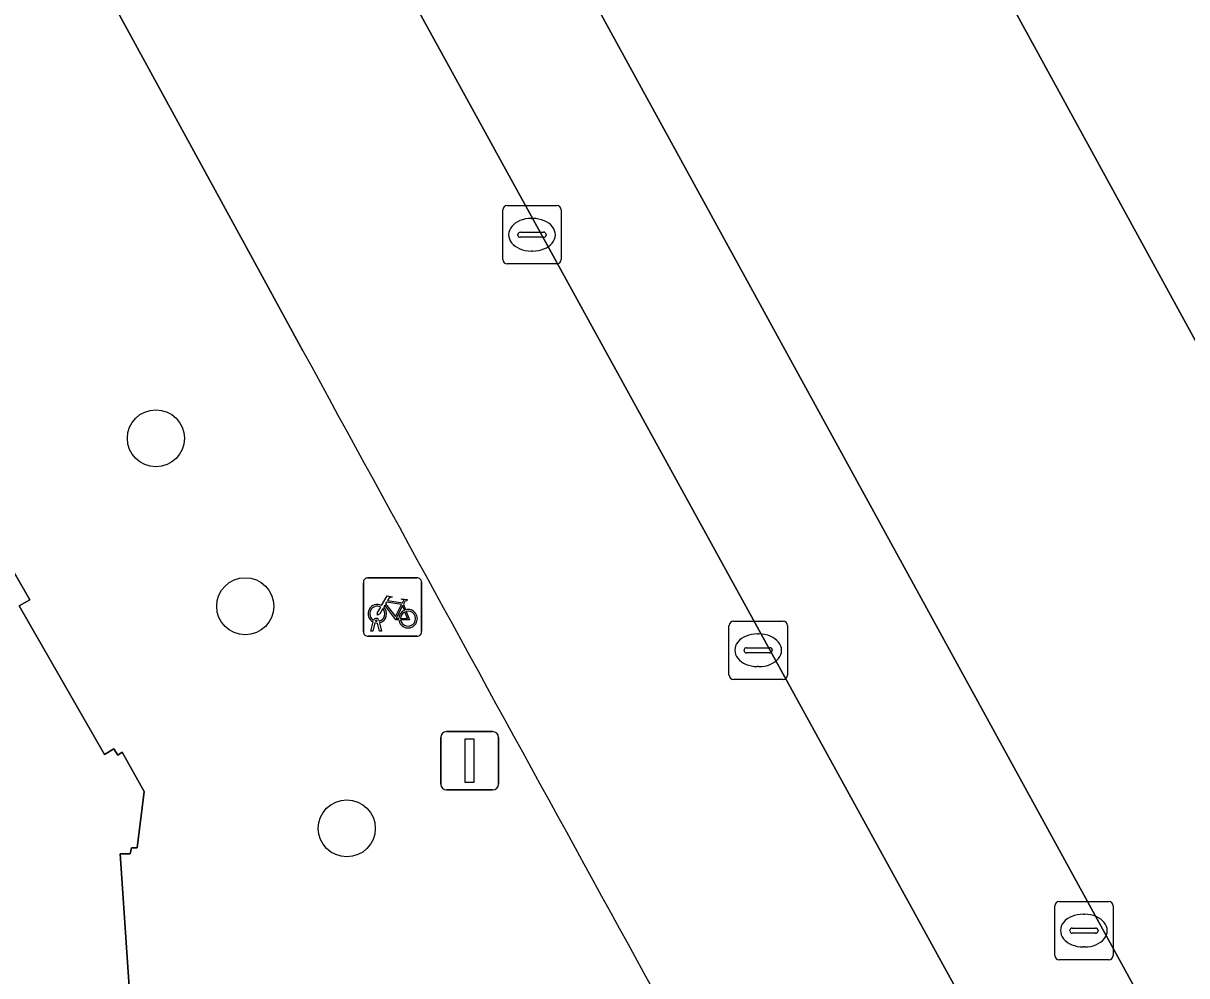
# Model space of a CAD drawing. Extents: x 161087 to 161926, y 382572 to 383873.
# Drawn here: x 161515.12 to 161535.07, y 383363.49 to 383379.81 of the extents above; entities that cross this region are included whole.
import ezdxf

# ---------------------------------------------------------------- set-up
doc = ezdxf.new("R2010")
doc.units = 0
for name, color, linetype in [('IMGEO_Berm_open', 7, 'Continuous'), ('IMGEO_Boom', 7, 'Continuous'), ('IMGEO_Fietsenrek', 7, 'Continuous'), ('IMGEO_Fietspad_gesloten', 7, 'Continuous'), ('IMGEO_Kolk', 7, 'Continuous'), ('IMGEO_Lichtmast', 7, 'Continuous'), ('IMGEO_Pand', 7, 'Continuous'), ('IMGEO_Rijbaan_lokaal_open', 7, 'Continuous'), ('IMGEO_Rioolput', 7, 'Continuous'), ('IMGEO_Voetpad_open', 7, 'Continuous')]:
    doc.layers.add(name, color=color, linetype=linetype)

msp = doc.modelspace()

# ---------------------------------------------------------------- linework, layer by layer
at = {"layer": 'IMGEO_Berm_open'}
msp.add_lwpolyline([(161520.813, 383387.643), (161520.8, 383387.668), (161520.576, 383387.544), (161520.689, 383387.341), (161518.533, 383386.141), (161518.57, 383386.074), (161533.815, 383358.36), (161535.959, 383359.502), (161536.062, 383359.308), (161536.289, 383359.434)], close=True, dxfattribs=at)
at = {"layer": 'IMGEO_Boom'}
for centre in [(161517.393, 383372.698), (161518.925, 383369.819), (161520.666, 383366.013)]:
    msp.add_circle(centre, 0.489, dxfattribs=at)
at = {"layer": 'IMGEO_Fietsenrek'}
for p, q in [((161521.025, 383370.306), (161521.866, 383370.306)), ((161521.866, 383370.306), (161521.025, 383370.306)), ((161520.95, 383369.381), (161520.95, 383370.222)), ((161520.95, 383370.222), (161520.95, 383369.381)), ((161521.95, 383370.231), (161521.95, 383369.39)), ((161521.95, 383369.39), (161521.95, 383370.231)), ((161521.637, 383369.855), (161521.673, 383369.76)), ((161521.077, 383369.39), (161521.116, 383369.55)), ((161521.146, 383369.538), (161521.111, 383369.39)), ((161521.188, 383369.562), (161521.187, 383369.566)), ((161521.229, 383369.39), (161521.195, 383369.532)), ((161521.219, 383369.573), (161521.22, 383369.566)), ((161521.227, 383369.536), (161521.262, 383369.39)), ((161521.875, 383369.306), (161521.034, 383369.306)), ((161521.034, 383369.306), (161521.875, 383369.306)), ((161521.111, 383369.39), (161521.077, 383369.39)), ((161521.262, 383369.39), (161521.229, 383369.39))]:
    msp.add_line(p, q, dxfattribs=at)
for points in [[(161521.263, 383369.832), (161521.358, 383369.996), (161521.444, 383369.982), (161521.446, 383369.973), (161521.39, 383369.962), (161521.363, 383369.917), (161521.619, 383369.876)], [(161521.606, 383369.851), (161521.349, 383369.892), (161521.332, 383369.863), (161521.499, 383369.643), (161521.606, 383369.851)], [(161521.619, 383369.876), (161521.644, 383369.925), (161521.638, 383369.929), (161521.615, 383369.933), (161521.603, 383369.94), (161521.602, 383369.943), (161521.604, 383369.948), (161521.699, 383369.933), (161521.701, 383369.923), (161521.691, 383369.91), (161521.679, 383369.904), (161521.665, 383369.91), (161521.637, 383369.855)], [(161521.284, 383369.78), (161521.232, 383369.69), (161521.192, 383369.665), (161521.193, 383369.712), (161521.248, 383369.806)], [(161521.559, 383369.588), (161521.509, 383369.588), (161521.318, 383369.839), (161521.299, 383369.807)], [(161521.654, 383369.753), (161521.624, 383369.83), (161521.515, 383369.612), (161521.558, 383369.612)], [(161521.588, 383369.612), (161521.708, 383369.611), (161521.664, 383369.725)], [(161521.684, 383369.732), (161521.739, 383369.587), (161521.589, 383369.587)]]:
    msp.add_lwpolyline(points, dxfattribs=at)
for centre, radius, start, end in [((161521.028, 383370.228), 0.0779, 92.4484, 184.2845), ((161521.028, 383370.228), 0.0779, 92.4484, 184.2845), ((161521.872, 383370.228), 0.0779, 2.4484, 94.2845), ((161521.872, 383370.228), 0.0779, 2.4484, 94.2845), ((161521.19, 383369.691), 0.159, 62.6766, 242.1369), ((161521.19, 383369.691), 0.129, 63.3192, 238.903), ((161521.19, 383369.691), 0.129, 283.6043, 43.4302), ((161521.19, 383369.691), 0.159, 283.5766, 46.6042), ((161521.717, 383369.607), 0.159, 113.3408, 178.3217), ((161521.717, 383369.607), 0.159, 187.0065, 105.7708), ((161521.717, 383369.607), 0.129, 113.923, 177.9556), ((161521.717, 383369.607), 0.129, 188.6715, 104.5883), ((161521.17, 383369.562), 0.0499, 12.8025, 158.6934), ((161521.19, 383369.691), 0.159, 253.9967, 271.7867), ((161521.17, 383369.562), 0.0174, 12.8025, 163.4502), ((161521.19, 383369.691), 0.129, 253.415, 269.0204), ((161521.028, 383369.384), 0.0779, 182.4484, 274.2845), ((161521.028, 383369.384), 0.0779, 182.4484, 274.2845), ((161521.872, 383369.384), 0.0779, 272.4484, 4.2845), ((161521.872, 383369.384), 0.0779, 272.4484, 4.2845)]:
    msp.add_arc(centre, radius, start, end, dxfattribs=at)
at = {"layer": 'IMGEO_Fietspad_gesloten'}
for points in [[(161560.95, 383310.401), (161555.169, 383320.567), (161545.784, 383337.077), (161533.815, 383358.36), (161518.57, 383386.074), (161518.533, 383386.141), (161508.341, 383404.795), (161503.535, 383413.591), (161503.524, 383413.612), (161497.855, 383423.967), (161487.632, 383442.713)], [(161483.376, 383441.137), (161487.783, 383433.046), (161493.934, 383421.754), (161514.754, 383383.636), (161519.252, 383375.416), (161519.914, 383374.197)]]:
    msp.add_lwpolyline(points, dxfattribs=at)
msp.add_arc((164581.144, 385045.941), 3487.959, 208.639044, 208.968526, dxfattribs=at)
at = {"layer": 'IMGEO_Kolk'}
for p, q in [((161523.416, 383376.686), (161524.268, 383376.686)), ((161523.341, 383375.76), (161523.341, 383376.612)), ((161523.829, 383376.466), (161523.854, 383376.466)), ((161524.342, 383376.612), (161524.342, 383375.76)), ((161523.6, 383376.18), (161523.6, 383376.192)), ((161524.038, 383376.143), (161523.64, 383376.143)), ((161523.643, 383376.229), (161524.041, 383376.229)), ((161524.084, 383376.192), (161524.084, 383376.18)), ((161523.852, 383375.906), (161523.827, 383375.906)), ((161524.268, 383375.686), (161523.416, 383375.686)), ((161527.22, 383368.639), (161527.22, 383369.491)), ((161527.295, 383369.565), (161528.147, 383369.565)), ((161528.221, 383369.491), (161528.221, 383368.639)), ((161527.708, 383369.345), (161527.733, 383369.345)), ((161527.479, 383369.059), (161527.479, 383369.071)), ((161527.522, 383369.108), (161527.92, 383369.108)), ((161527.963, 383369.071), (161527.963, 383369.059)), ((161527.917, 383369.022), (161527.519, 383369.022)), ((161527.731, 383368.785), (161527.706, 383368.785)), ((161528.147, 383368.565), (161527.295, 383368.565))]:
    msp.add_line(p, q, dxfattribs=at)
for points in [[(161523.416, 383376.686), (161524.268, 383376.686)], [(161523.341, 383375.76), (161523.341, 383376.612)], [(161524.342, 383376.612), (161524.342, 383375.76)], [(161524.268, 383375.686), (161523.416, 383375.686)], [(161527.22, 383368.639), (161527.22, 383369.491)], [(161527.295, 383369.565), (161528.147, 383369.565)], [(161528.221, 383369.491), (161528.221, 383368.639)], [(161528.147, 383368.565), (161527.295, 383368.565)]]:
    msp.add_lwpolyline(points, dxfattribs=at)
for centre, radius, start, end in [((161523.418, 383376.61), 0.0765, 91.552, 178.448), ((161523.418, 383376.61), 0.0765, 91.552, 178.448), ((161524.266, 383376.61), 0.0765, 1.552, 88.448), ((161524.266, 383376.61), 0.0765, 1.552, 88.448), ((161523.64, 383376.189), 0.0403, 85.8775, 175.7526), ((161523.637, 383376.179), 0.0366, 178.938, 274.7102), ((161524.041, 383376.186), 0.043, 264.8664, 352.4533), ((161524.045, 383376.191), 0.0386, 1.7309, 96.639), ((161523.418, 383375.762), 0.0765, 181.552, 268.448), ((161523.418, 383375.762), 0.0765, 181.552, 268.448), ((161524.266, 383375.762), 0.0765, 271.552, 358.448), ((161524.266, 383375.762), 0.0765, 271.552, 358.448), ((161527.297, 383369.489), 0.0765, 91.552, 178.448), ((161527.297, 383369.489), 0.0765, 91.552, 178.448), ((161528.145, 383369.489), 0.0765, 1.552, 88.448), ((161528.145, 383369.489), 0.0765, 1.552, 88.448), ((161527.519, 383369.068), 0.0403, 85.8775, 175.7526), ((161527.924, 383369.07), 0.0386, 1.7309, 96.639), ((161527.516, 383369.058), 0.0366, 178.938, 274.7102), ((161527.92, 383369.065), 0.043, 264.8664, 352.4533), ((161527.297, 383368.641), 0.0765, 181.552, 268.448), ((161527.297, 383368.641), 0.0765, 181.552, 268.448), ((161528.145, 383368.641), 0.0765, 271.552, 358.448), ((161528.145, 383368.641), 0.0765, 271.552, 358.448)]:
    msp.add_arc(centre, radius, start, end, dxfattribs=at)
for centre, major_axis, ratio, start_param, end_param in [((161523.828, 383376.186), (-0.387, 0.002), 0.722429, 4.712389, 7.853982), ((161523.853, 383376.186), (-0.39, 0.002), 0.717154, 1.570796, 4.712389), ((161527.707, 383369.065), (-0.387, 0.002), 0.722429, 4.712389, 7.853982), ((161527.732, 383369.065), (-0.39, 0.002), 0.717154, 1.570796, 4.712389)]:
    msp.add_ellipse(centre, major_axis=major_axis, ratio=ratio, start_param=start_param, end_param=end_param, dxfattribs=at)
at = {"layer": 'IMGEO_Lichtmast'}
for p, q in [((161522.377, 383367.671), (161523.167, 383367.671)), ((161523.167, 383367.671), (161522.377, 383367.671)), ((161522.277, 383366.771), (161522.277, 383367.571)), ((161522.277, 383367.571), (161522.277, 383366.771)), ((161523.267, 383367.571), (161523.267, 383366.771)), ((161523.267, 383366.771), (161523.267, 383367.571)), ((161523.167, 383366.671), (161522.377, 383366.671)), ((161522.377, 383366.671), (161523.167, 383366.671))]:
    msp.add_line(p, q, dxfattribs=at)
msp.add_lwpolyline([(161522.697, 383367.546), (161522.847, 383367.546), (161522.847, 383366.796), (161522.697, 383366.796), (161522.697, 383367.546)], dxfattribs=at)
for centre, start, end in [((161522.377, 383367.571), 90, 180), ((161522.377, 383367.571), 90, 180), ((161523.167, 383367.571), 0, 90), ((161523.167, 383367.571), 360, 90), ((161522.377, 383366.771), 180, 270), ((161522.377, 383366.771), 180, 270), ((161523.167, 383366.771), 270, 0), ((161523.167, 383366.771), 270, 0)]:
    msp.add_arc(centre, 0.1, start, end, dxfattribs=at)
at = {"layer": 'IMGEO_Pand'}
msp.add_lwpolyline([(161516.957, 383362.957), (161516.78, 383365.578), (161516.954, 383365.578), (161516.972, 383365.678), (161517.074, 383365.681), (161517.191, 383366.643), (161516.813, 383367.318), (161516.739, 383367.269), (161516.674, 383367.374), (161516.51, 383367.278), (161515.05, 383369.829), (161515.23, 383369.93), (161514.965, 383370.4)], dxfattribs=at)
at = {"layer": 'IMGEO_Rijbaan_lokaal_open'}
msp.add_lwpolyline([(161526.306, 383390.639), (161523.657, 383389.194), (161520.813, 383387.643), (161536.289, 383359.434), (161539.097, 383360.976), (161541.756, 383362.436)], close=True, dxfattribs=at)
at = {"layer": 'IMGEO_Rioolput'}
for p, q in [((161532.805, 383363.834), (161532.805, 383364.686)), ((161532.88, 383364.76), (161533.732, 383364.76)), ((161533.806, 383364.686), (161533.806, 383363.834)), ((161533.293, 383364.54), (161533.318, 383364.54)), ((161533.107, 383364.303), (161533.505, 383364.303)), ((161533.064, 383364.254), (161533.064, 383364.266)), ((161533.502, 383364.217), (161533.104, 383364.217)), ((161533.548, 383364.266), (161533.548, 383364.254)), ((161533.316, 383363.98), (161533.291, 383363.98)), ((161533.732, 383363.76), (161532.88, 383363.76))]:
    msp.add_line(p, q, dxfattribs=at)
for points in [[(161532.805, 383363.834), (161532.805, 383364.686)], [(161532.88, 383364.76), (161533.732, 383364.76)], [(161533.806, 383364.686), (161533.806, 383363.834)], [(161533.732, 383363.76), (161532.88, 383363.76)]]:
    msp.add_lwpolyline(points, dxfattribs=at)
for centre, radius, start, end in [((161532.882, 383364.684), 0.0765, 91.552, 178.448), ((161532.882, 383364.684), 0.0765, 91.552, 178.448), ((161533.73, 383364.684), 0.0765, 1.552, 88.448), ((161533.73, 383364.684), 0.0765, 1.552, 88.448), ((161533.104, 383364.263), 0.0403, 85.8775, 175.7526), ((161533.509, 383364.265), 0.0386, 1.7309, 96.639), ((161533.101, 383364.253), 0.0366, 178.938, 274.7102), ((161533.505, 383364.26), 0.043, 264.8664, 352.4533), ((161532.882, 383363.836), 0.0765, 181.552, 268.448), ((161532.882, 383363.836), 0.0765, 181.552, 268.448), ((161533.73, 383363.836), 0.0765, 271.552, 358.448), ((161533.73, 383363.836), 0.0765, 271.552, 358.448)]:
    msp.add_arc(centre, radius, start, end, dxfattribs=at)
for centre, major_axis, ratio, start_param, end_param in [((161533.292, 383364.26), (-0.387, 0.002), 0.722429, 4.712389, 7.853982), ((161533.317, 383364.26), (-0.39, 0.002), 0.717154, 1.570796, 4.712389)]:
    msp.add_ellipse(centre, major_axis=major_axis, ratio=ratio, start_param=start_param, end_param=end_param, dxfattribs=at)
at = {"layer": 'IMGEO_Voetpad_open'}
for points in [[(161498.477, 383445.174), (161501.194, 383440.172), (161499.894, 383439.487), (161499.792, 383439.685), (161499.589, 383439.572), (161505.835, 383428.094), (161513.893, 383413.351), (161516.238, 383414.629), (161528.803, 383391.714), (161526.615, 383390.56), (161526.514, 383390.753), (161526.306, 383390.639), (161541.756, 383362.436), (161550.864, 383346.278), (161553.532, 383341.596), (161555.931, 383342.902), (161576.085, 383307.436), (161574.074, 383306.308), (161573.964, 383306.503), (161573.605, 383306.298), (161579.987, 383295.136), (161582.347, 383296.475), (161586.534, 383289.192), (161595.511, 383273.356)], [(161519.914, 383374.197), (161519.252, 383375.416), (161514.754, 383383.636), (161493.934, 383421.754), (161487.783, 383433.046), (161485.664, 383431.857), (161479.156, 383443.432), (161480.221, 383444.072), (161481.304, 383444.723)], [(161514.965, 383370.4), (161515.23, 383369.93), (161515.05, 383369.829), (161516.51, 383367.278), (161516.674, 383367.374), (161516.739, 383367.269), (161516.813, 383367.318), (161517.191, 383366.643), (161517.074, 383365.681), (161516.972, 383365.678), (161516.954, 383365.578), (161516.78, 383365.578), (161516.957, 383362.957)]]:
    msp.add_lwpolyline(points, dxfattribs=at)
msp.add_arc((164581.144, 385045.941), 3487.959, 208.639044, 208.968526, dxfattribs=at)

doc.saveas('drawing.dxf')
